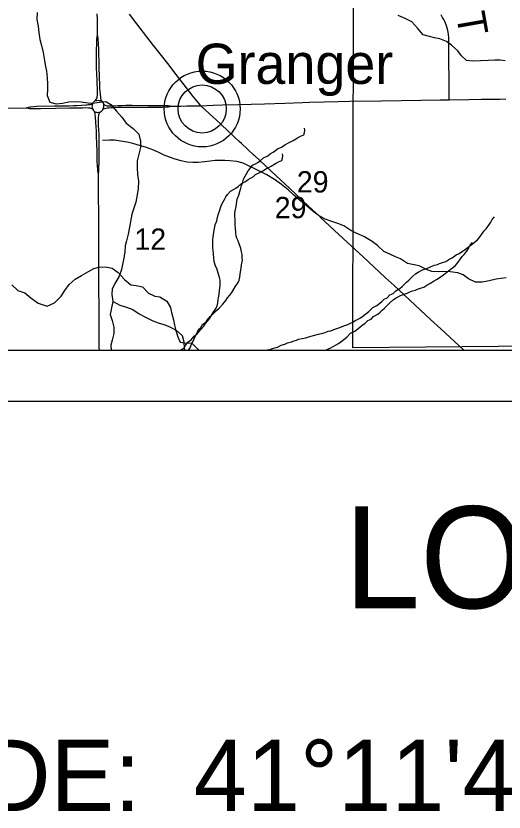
# Model space of a CAD drawing. Extents: x -21.1 to 50.3, y 0 to 22.1.
# Drawn here: x 3.783 to 4.74, y 13.194 to 14.756 of the extents above; entities that cross this region are included whole.
import ezdxf

# ---------------------------------------------------------------- set-up
doc = ezdxf.new("R2010")
doc.units = 0
for name, color, linetype in [('GM_X_County', 7, 'Continuous'), ('GM_X_County_Road', 7, 'Continuous'), ('GM_X_Minor_River', 7, 'Continuous'), ('GM_X_Section', 7, 'Continuous'), ('GM_X_Section_Text', 7, 'Continuous'), ('GM_X_State_Route', 7, 'Continuous'), ('GM_X_Township_Road', 7, 'Continuous'), ('GM_X_Township_Road_Text', 7, 'Continuous'), ('GM_X_Unincorporated', 7, 'Continuous'), ('GM_X_Unincorporated_Location', 7, 'Continuous'), ('GM_X_Unincorporated_Text', 7, 'Continuous'), ('SH_Cut_Line', 7, 'Continuous'), ('SH_Data', 7, 'Continuous'), ('SH_Text', 7, 'Continuous')]:
    doc.layers.add(name, color=color, linetype=linetype)

msp = doc.modelspace()

# ---------------------------------------------------------------- linework, layer by layer
at = {"layer": 'GM_X_County'}
msp.add_lwpolyline([(8.9, 14.7464), (8.9, 20.9), (2.1, 20.9), (2.1, 14.1), (8.8932, 14.1)], dxfattribs=at)
at = {"layer": 'GM_X_County_Road'}
for p, q in [((3.7589, 14.5751), (3.8038, 14.5755)), ((4.0861, 14.5789), (4.1062, 14.5792))]:
    msp.add_line(p, q, dxfattribs=at)
for points in [[(3.9394, 14.5898), (3.9417, 14.5904), (3.9443, 14.5906), (3.9471, 14.5904), (3.949, 14.59), (3.9504, 14.5895)], [(4.1062, 14.5792), (4.1182, 14.5794), (4.1457, 14.5799), (4.1702, 14.5808), (4.1881, 14.5814), (4.2189, 14.582), (4.2445, 14.5828), (4.2707, 14.5836), (4.3107, 14.585), (4.3451, 14.5861), (4.3589, 14.5865), (4.4151, 14.5883), (4.4373, 14.5888), (4.4992, 14.5897), (4.5771, 14.5909), (4.6148, 14.5914), (4.6325, 14.5916), (4.6711, 14.5921), (4.6961, 14.5924), (4.7047, 14.5925), (4.7321, 14.593), (4.7439, 14.5931)], [(3.8038, 14.5755), (3.8054, 14.5762), (3.8079, 14.5771), (3.8104, 14.5776), (3.8125, 14.5779), (3.8175, 14.5784), (3.8241, 14.5787), (3.858, 14.5793), (3.8876, 14.5798), (3.8961, 14.58), (3.9029, 14.5802), (3.9116, 14.5807), (3.9207, 14.5814), (3.9232, 14.5816), (3.9256, 14.582), (3.929, 14.5825), (3.9312, 14.583), (3.9337, 14.5839)], [(3.8038, 14.5755), (3.8069, 14.5749), (3.81, 14.5745), (3.8151, 14.5741), (3.8317, 14.5743), (3.8606, 14.5748), (3.8884, 14.5754), (3.9018, 14.5756), (3.91, 14.5759), (3.9147, 14.576), (3.9205, 14.5761), (3.9256, 14.576), (3.9281, 14.5758), (3.9301, 14.5753), (3.9317, 14.5747), (3.9337, 14.5736)], [(3.9337, 14.5839), (3.9344, 14.5853), (3.9355, 14.5869), (3.9367, 14.5882), (3.9379, 14.5892), (3.9394, 14.5898)], [(3.9504, 14.5895), (3.9519, 14.5887), (3.9529, 14.5879), (3.9538, 14.5869), (3.9545, 14.5856), (3.9551, 14.5841), (3.9554, 14.5826)], [(3.9544, 14.5736), (3.9593, 14.5748), (3.9626, 14.5754), (3.9656, 14.5758), (3.969, 14.5761), (3.9753, 14.5764), (3.9827, 14.5767), (3.9894, 14.5767), (4.0132, 14.5769), (4.0442, 14.577), (4.0703, 14.5773), (4.0787, 14.5774), (4.0818, 14.5777), (4.0837, 14.5781), (4.0851, 14.5784), (4.0861, 14.5789)], [(3.9554, 14.5826), (3.9568, 14.5816), (3.9584, 14.5808), (3.9602, 14.5801), (3.9617, 14.5798), (3.9645, 14.5794), (3.9678, 14.5793), (3.9732, 14.5794), (3.9784, 14.5797), (3.9833, 14.58), (3.9901, 14.5804), (3.9985, 14.5807), (4.0113, 14.5808), (4.0427, 14.5806), (4.0747, 14.5804), (4.0781, 14.5802), (4.0812, 14.58), (4.0829, 14.5798), (4.0847, 14.5794), (4.0861, 14.5789)], [(3.9337, 14.5736), (3.9344, 14.5718), (3.9353, 14.5706), (3.9363, 14.5695), (3.9374, 14.5686)], [(3.9374, 14.5686), (3.9385, 14.5679), (3.9397, 14.5673), (3.9414, 14.5669), (3.9432, 14.5668), (3.946, 14.5671), (3.9473, 14.5674), (3.9492, 14.568)], [(3.9492, 14.568), (3.9508, 14.569), (3.9525, 14.5705), (3.9537, 14.572), (3.9544, 14.5736)]]:
    msp.add_lwpolyline(points, dxfattribs=at)
at = {"layer": 'GM_X_Minor_River'}
for points in [[(3.825, 14.7628), (3.8239, 14.7491), (3.8269, 14.7362), (3.8281, 14.7233), (3.83, 14.71), (3.8335, 14.6978), (3.8369, 14.6845), (3.8388, 14.6723), (3.8407, 14.6598), (3.843, 14.6476), (3.8446, 14.6347), (3.845, 14.6221), (3.845, 14.6126), (3.8446, 14.5997), (3.8496, 14.5871), (3.8622, 14.5837), (3.8747, 14.5849), (3.8869, 14.5872), (3.8994, 14.5883), (3.9112, 14.5872), (3.9246, 14.5853), (3.9341, 14.5846), (3.9466, 14.5869), (3.9592, 14.5884)], [(4.7427, 14.6682), (4.7328, 14.669), (4.7226, 14.6691), (4.7093, 14.6684), (4.6789, 14.6671), (4.6668, 14.6683), (4.657, 14.6774), (4.6498, 14.6874), (4.6374, 14.6984), (4.6272, 14.7057), (4.6143, 14.7111), (4.6041, 14.7131), (4.5939, 14.7154), (4.5817, 14.7189), (4.5716, 14.7315), (4.5595, 14.7444), (4.5467, 14.7513), (4.533, 14.7567)], [(3.9592, 14.5884), (3.9691, 14.5823), (3.9801, 14.5694), (3.9908, 14.5573), (3.9996, 14.5459), (4.0133, 14.5352), (4.0243, 14.5239), (4.0278, 14.5102), (4.0274, 14.4976), (4.024, 14.4847), (4.021, 14.4717), (4.021, 14.4577), (4.0218, 14.4451), (4.0237, 14.4318), (4.0226, 14.4177), (4.0211, 14.4048), (4.0184, 14.3907), (4.0143, 14.3789), (4.0105, 14.3671), (4.006, 14.3413), (4.0033, 14.328), (3.9999, 14.3147), (3.9976, 14.3051), (3.9969, 14.293), (3.9946, 14.2808), (3.9927, 14.2713), (3.9905, 14.2584), (3.9859, 14.2454), (3.9783, 14.2329), (3.9719, 14.2207), (3.9711, 14.2093), (3.9735, 14.1956), (3.9704, 14.183), (3.9682, 14.1705), (3.9716, 14.1587), (3.9754, 14.1454), (3.9754, 14.1332), (3.9717, 14.1199), (3.969, 14.11), (3.9699, 14.1)], [(4.1219, 14.1), (4.1247, 14.1051), (4.1273, 14.1123), (4.1307, 14.1177), (4.1325, 14.1226), (4.1344, 14.1268), (4.1377, 14.1329), (4.1414, 14.1409), (4.1456, 14.1444), (4.1493, 14.1509), (4.1561, 14.1555), (4.1591, 14.1597), (4.1639, 14.1665), (4.1703, 14.1712), (4.1763, 14.178), (4.1819, 14.1826), (4.1887, 14.1907), (4.1947, 14.1979), (4.1984, 14.2029), (4.2025, 14.2083), (4.2066, 14.2136), (4.2133, 14.2243), (4.2167, 14.2289), (4.2193, 14.2331), (4.2212, 14.2376), (4.2222, 14.2437), (4.2229, 14.2494), (4.2236, 14.2536), (4.2251, 14.2604), (4.2258, 14.2677), (4.2272, 14.2768), (4.2271, 14.2817), (4.2267, 14.2878), (4.2255, 14.2931), (4.2239, 14.2999), (4.2204, 14.3109), (4.2181, 14.3158), (4.2165, 14.3199), (4.2153, 14.3248), (4.2145, 14.3313), (4.2137, 14.3396), (4.2132, 14.3461), (4.2128, 14.3514), (4.2126, 14.3681), (4.213, 14.373), (4.2148, 14.3821), (4.2169, 14.3966), (4.2206, 14.4046), (4.222, 14.4118), (4.2239, 14.4183), (4.2257, 14.4236), (4.2272, 14.4282), (4.2297, 14.4358), (4.2327, 14.4419), (4.2353, 14.4461), (4.2383, 14.4518), (4.2417, 14.456), (4.2473, 14.4629), (4.2529, 14.466), (4.2575, 14.4687), (4.2623, 14.4717), (4.2687, 14.4775), (4.277, 14.4817), (4.2819, 14.4856), (4.2876, 14.489), (4.2921, 14.4917), (4.2962, 14.4952), (4.3038, 14.4987), (4.3105, 14.5029), (4.3177, 14.5071), (4.3218, 14.5091), (4.3267, 14.5118), (4.3354, 14.5168), (4.3414, 14.5203), (4.3478, 14.523), (4.3493, 14.5275), (4.3497, 14.5317), (4.3492, 14.5359)], [(4.7445, 14.2421), (4.735, 14.2411), (4.7251, 14.2392), (4.711, 14.2363), (4.6973, 14.2337), (4.6844, 14.2338), (4.6708, 14.2403), (4.6599, 14.248), (4.65, 14.2518), (4.6345, 14.2538), (4.6223, 14.2543), (4.6117, 14.254), (4.5988, 14.2544), (4.5882, 14.2587), (4.5738, 14.2656), (4.564, 14.2679), (4.5511, 14.2703), (4.5375, 14.2791), (4.5277, 14.2833), (4.5152, 14.2895), (4.5046, 14.2941), (4.4925, 14.3055), (4.4816, 14.3136), (4.4653, 14.3231), (4.4502, 14.3301), (4.44, 14.3351), (4.4264, 14.3439), (4.4142, 14.3485), (4.4044, 14.352), (4.3896, 14.3574), (4.3756, 14.3654), (4.3655, 14.3731), (4.3519, 14.3845), (4.3379, 14.396), (4.3277, 14.4052), (4.3172, 14.4151), (4.3039, 14.4254), (4.2903, 14.435), (4.2752, 14.4442), (4.262, 14.4507), (4.2491, 14.4576), (4.2393, 14.4622), (4.2287, 14.4672), (4.2162, 14.4707), (4.2026, 14.472), (4.1931, 14.4724), (4.1832, 14.4725), (4.1737, 14.4721), (4.1638, 14.4711), (4.1532, 14.4696), (4.1407, 14.4685), (4.13, 14.4682), (4.1183, 14.4691), (4.1073, 14.4714), (4.0952, 14.4749), (4.0846, 14.4791), (4.074, 14.483), (4.0634, 14.488), (4.0517, 14.4934), (4.0373, 14.4984), (4.0255, 14.5019), (4.0127, 14.5054), (4.0013, 14.5085), (3.9884, 14.5105), (3.9766, 14.512), (3.9664, 14.5121), (3.9531, 14.5118)], [(4.1058, 14.1), (4.106, 14.1003), (4.1128, 14.1049), (4.1158, 14.1091), (4.1206, 14.116), (4.127, 14.1206), (4.133, 14.1275), (4.1386, 14.1321), (4.1454, 14.1402), (4.1514, 14.1474), (4.1551, 14.1524), (4.1592, 14.1577), (4.1633, 14.1631), (4.17, 14.1738), (4.1734, 14.1784), (4.176, 14.1825), (4.1779, 14.1871), (4.1789, 14.1932), (4.1796, 14.1989), (4.1804, 14.2031), (4.1818, 14.2099), (4.1825, 14.2171), (4.1839, 14.2263), (4.1839, 14.2312), (4.1834, 14.2373), (4.1822, 14.2426), (4.1806, 14.2494), (4.1771, 14.2603), (4.1748, 14.2653), (4.1732, 14.2694), (4.1721, 14.2743), (4.1712, 14.2808), (4.1704, 14.2891), (4.1699, 14.2956), (4.1695, 14.3009), (4.1693, 14.3176), (4.1697, 14.3225), (4.1715, 14.3316), (4.1736, 14.3461), (4.1773, 14.3541), (4.1787, 14.3613), (4.1806, 14.3677), (4.1824, 14.3731), (4.1839, 14.3776), (4.1865, 14.3853), (4.1894, 14.3914), (4.192, 14.3956), (4.195, 14.4013), (4.1984, 14.4055), (4.204, 14.4124), (4.2096, 14.4154), (4.2142, 14.4181), (4.2191, 14.4212), (4.2254, 14.427), (4.2337, 14.4312), (4.2386, 14.4351), (4.2443, 14.4385), (4.2488, 14.4412), (4.2529, 14.4447), (4.2605, 14.4482), (4.2672, 14.4524), (4.2744, 14.4566), (4.2786, 14.4586), (4.2835, 14.4613), (4.2921, 14.4663), (4.2981, 14.4697), (4.3046, 14.4725), (4.306, 14.477), (4.3064, 14.4812), (4.3059, 14.4854)], [(4.549, 14.2334), (4.5535, 14.2376), (4.5606, 14.2445), (4.5666, 14.2499), (4.5719, 14.2534), (4.5806, 14.258), (4.5866, 14.2599), (4.5934, 14.2627), (4.5976, 14.2646), (4.6043, 14.2673), (4.6096, 14.2685), (4.6138, 14.2704), (4.6217, 14.2728), (4.6263, 14.2743), (4.6342, 14.2793), (4.6383, 14.2813), (4.6466, 14.287), (4.6511, 14.2894), (4.6583, 14.294), (4.665, 14.2982), (4.6782, 14.309), (4.6823, 14.3124), (4.6883, 14.317), (4.6936, 14.3235), (4.6984, 14.3296), (4.7014, 14.3342), (4.7052, 14.3384), (4.7085, 14.3426), (4.7119, 14.3472), (4.7145, 14.3514), (4.7171, 14.3567), (4.7216, 14.3617)], [(4.5057, 14.1829), (4.5102, 14.1871), (4.5173, 14.194), (4.5233, 14.1994), (4.5286, 14.2028), (4.5373, 14.2075), (4.5433, 14.2094), (4.5501, 14.2121), (4.5543, 14.2141), (4.5611, 14.2168), (4.5664, 14.218), (4.5705, 14.2199), (4.5784, 14.2223), (4.583, 14.2238), (4.5909, 14.2288), (4.595, 14.2308), (4.6033, 14.2365), (4.6078, 14.2388), (4.615, 14.2435), (4.6218, 14.2477), (4.6349, 14.2584), (4.639, 14.2619), (4.6451, 14.2665), (4.6503, 14.273), (4.6552, 14.2791), (4.6581, 14.2837), (4.6619, 14.2879), (4.6653, 14.2921), (4.6686, 14.2967), (4.6712, 14.3009), (4.6738, 14.3062), (4.6783, 14.3112)], [(3.7752, 14.2281), (3.7872, 14.2173), (3.8004, 14.2129), (3.8124, 14.2028), (3.8271, 14.1923), (3.8445, 14.1864), (3.859, 14.193), (3.8717, 14.2061), (3.8788, 14.2174), (3.8873, 14.229), (3.8992, 14.2395), (3.9119, 14.2465), (3.9257, 14.2547), (3.936, 14.2602), (3.9459, 14.2631), (3.9589, 14.264), (3.9717, 14.2608), (3.9837, 14.2523), (3.9964, 14.2388), (4.0084, 14.2283), (4.0191, 14.2274), (4.0315, 14.2246), (4.0431, 14.2119), (4.0556, 14.206), (4.0654, 14.2047), (4.079, 14.1965), (4.086, 14.1839), (4.0881, 14.1743), (4.0921, 14.1595), (4.0942, 14.1495), (4.0967, 14.1385), (4.1007, 14.1263), (4.1055, 14.1159), (4.118, 14.1142), (4.1275, 14.1145), (4.1398, 14.1021), (4.1409, 14.1)], [(4.2701, 14.1), (4.2756, 14.1008), (4.2813, 14.1012), (4.2862, 14.1032), (4.2964, 14.1063), (4.3036, 14.1101), (4.3104, 14.1117), (4.3156, 14.1144), (4.3239, 14.1168), (4.3289, 14.1187), (4.3334, 14.1199), (4.3375, 14.1215), (4.3443, 14.1234), (4.3515, 14.1246), (4.3614, 14.1274), (4.3666, 14.1289), (4.3765, 14.1317), (4.3852, 14.1336), (4.3897, 14.1352), (4.3954, 14.1372), (4.4007, 14.1383), (4.4052, 14.1399), (4.4108, 14.1422), (4.4165, 14.1438), (4.4214, 14.1457), (4.4263, 14.1481), (4.4343, 14.1508), (4.4392, 14.1531), (4.4437, 14.1554), (4.4486, 14.1581), (4.4531, 14.1604), (4.4588, 14.1635), (4.4633, 14.167), (4.4693, 14.1716), (4.4753, 14.1762), (4.4828, 14.1839), (4.4911, 14.1881), (4.4967, 14.1923), (4.5009, 14.1958), (4.5054, 14.2), (4.511, 14.2031), (4.5167, 14.2088), (4.5231, 14.2115), (4.5279, 14.2169), (4.5359, 14.2212), (4.5407, 14.225), (4.5445, 14.2292), (4.549, 14.2334)], [(3.9734, 14.1958), (3.9742, 14.196), (3.9868, 14.1888), (4.0001, 14.1846), (4.0123, 14.1797), (4.0249, 14.1717), (4.0374, 14.1649), (4.0515, 14.158), (4.0618, 14.1539), (4.0732, 14.1508), (4.085, 14.1459), (4.098, 14.1391), (4.1094, 14.1292), (4.1124, 14.1167), (4.1132, 14.1041), (4.1146, 14.1)], [(4.3902, 14.1), (4.391, 14.1003), (4.3959, 14.1026), (4.4004, 14.1049), (4.4053, 14.1076), (4.4098, 14.1099), (4.4155, 14.113), (4.42, 14.1165), (4.426, 14.1211), (4.432, 14.1257), (4.4395, 14.1333), (4.4478, 14.1376), (4.4534, 14.1418), (4.4576, 14.1453), (4.4621, 14.1495), (4.4677, 14.1526), (4.4734, 14.1583), (4.4798, 14.161), (4.4846, 14.1664), (4.4926, 14.1706), (4.4974, 14.1745), (4.5012, 14.1787), (4.5057, 14.1829)]]:
    msp.add_lwpolyline(points, dxfattribs=at)
at = {"layer": 'GM_X_Section'}
msp.add_lwpolyline([(4.4455, 15.102), (5.4459, 15.1208), (5.4434, 14.1141), (4.4439, 14.1048)], close=True, dxfattribs=at)
at = {"layer": 'GM_X_State_Route'}
msp.add_line((3.9452, 14.4211), (3.9449, 14.446), dxfattribs=at)
for points in [[(2.1, 17.7402), (2.1, 14.1), (6.5099, 14.1), (6.5113, 14.2435), (6.5111, 14.2942), (6.513, 14.4147), (6.5128, 14.6032), (6.5142, 14.9441)], [(3.9432, 14.7179), (3.9429, 14.7491), (3.9426, 14.7601)], [(3.9394, 14.5898), (3.9406, 14.5918), (3.9415, 14.5934), (3.9423, 14.5952), (3.9428, 14.5974), (3.9431, 14.6004), (3.9432, 14.6044), (3.9432, 14.6082), (3.9424, 14.6285), (3.9418, 14.6429), (3.9415, 14.6533), (3.9414, 14.6672), (3.9415, 14.6878), (3.9416, 14.7024), (3.9419, 14.707), (3.9421, 14.7105), (3.9424, 14.7135), (3.9428, 14.716), (3.9432, 14.7179)], [(3.9504, 14.5895), (3.9494, 14.5968), (3.9488, 14.6022), (3.9483, 14.6083), (3.9479, 14.613), (3.9475, 14.6196), (3.9468, 14.6375), (3.9463, 14.655), (3.9455, 14.6926), (3.9453, 14.699), (3.9449, 14.7045), (3.9446, 14.7087), (3.9442, 14.7121), (3.9439, 14.7145), (3.9436, 14.7163), (3.9432, 14.7179)], [(3.9337, 14.5736), (3.9332, 14.5755), (3.9331, 14.5772), (3.933, 14.5793), (3.9331, 14.5809), (3.9333, 14.5825), (3.9337, 14.5839)], [(3.9337, 14.5839), (3.9344, 14.5853), (3.9355, 14.5869), (3.9367, 14.5882), (3.9379, 14.5892), (3.9394, 14.5898)], [(3.9554, 14.5826), (3.9551, 14.5841), (3.9545, 14.5856), (3.9538, 14.5869), (3.9529, 14.5879), (3.9519, 14.5887), (3.9504, 14.5895)], [(3.9544, 14.5736), (3.9551, 14.576), (3.9556, 14.5779), (3.9557, 14.5795), (3.9556, 14.581), (3.9554, 14.5826)], [(3.9374, 14.5686), (3.9363, 14.5695), (3.9353, 14.5706), (3.9344, 14.5718), (3.9337, 14.5736)], [(3.9449, 14.446), (3.9446, 14.4473), (3.9444, 14.4487), (3.944, 14.4514), (3.9436, 14.4563), (3.9432, 14.4601), (3.943, 14.4642), (3.9428, 14.4682), (3.9422, 14.4912), (3.9414, 14.5193), (3.941, 14.5307), (3.9406, 14.5386), (3.9401, 14.5468), (3.9392, 14.5579), (3.9388, 14.5617), (3.9384, 14.5641), (3.9379, 14.5665), (3.9374, 14.5686)], [(3.9449, 14.446), (3.9453, 14.4479), (3.9456, 14.4503), (3.9459, 14.4531), (3.9461, 14.4574), (3.9462, 14.4682), (3.9464, 14.4843), (3.9465, 14.4999), (3.9464, 14.5087), (3.9463, 14.5192), (3.9462, 14.5252), (3.9459, 14.5306), (3.9454, 14.5427), (3.9451, 14.5487), (3.945, 14.5519), (3.945, 14.5546), (3.9452, 14.5575), (3.9455, 14.5602), (3.9458, 14.5624), (3.9464, 14.5643), (3.947, 14.5655), (3.948, 14.5668), (3.9492, 14.568)], [(3.9492, 14.568), (3.9508, 14.569), (3.9525, 14.5705), (3.9537, 14.572), (3.9544, 14.5736)], [(3.9468, 14.1), (3.9467, 14.105), (3.9464, 14.1741), (3.9461, 14.2308), (3.9459, 14.2644), (3.9456, 14.3081), (3.9457, 14.336), (3.9456, 14.3635), (3.9454, 14.4071), (3.9452, 14.4211)]]:
    msp.add_lwpolyline(points, dxfattribs=at)
at = {"layer": 'GM_X_Township_Road'}
for points in [[(4.1457, 14.5799), (4.1409, 14.5853), (4.131, 14.5977), (4.0907, 14.6497), (4.0834, 14.6593), (4.0635, 14.6851), (4.0533, 14.6981), (4.0204, 14.7408), (4.0058, 14.7596)], [(4.6325, 14.5916), (4.6321, 14.7073), (4.6319, 14.7128), (4.6312, 14.7199), (4.6306, 14.7239), (4.6299, 14.7276), (4.6282, 14.7343), (4.6267, 14.7385), (4.624, 14.7452), (4.622, 14.7492), (4.6198, 14.7531), (4.6169, 14.7582)], [(4.6616, 14.1), (4.6165, 14.1419), (4.5962, 14.1607), (4.5762, 14.1792), (4.5249, 14.2268), (4.5074, 14.2431), (4.4639, 14.2835), (4.4251, 14.3194), (4.3807, 14.3606), (4.3802, 14.3612), (4.3569, 14.383), (4.3202, 14.4173), (4.2748, 14.4598), (4.272, 14.4624), (4.2507, 14.4822), (4.2504, 14.4823), (4.2255, 14.5055), (4.2209, 14.5098), (4.2123, 14.5178), (4.1856, 14.5427), (4.1757, 14.5521), (4.1698, 14.5576), (4.1457, 14.5799)]]:
    msp.add_lwpolyline(points, dxfattribs=at)
at = {"layer": 'GM_X_Unincorporated'}
for radius in [0.0744, 0.0472]:
    msp.add_circle((4.1484, 14.5735), radius, dxfattribs=at)
at = {"layer": 'GM_X_Unincorporated_Location'}
msp.add_line((4.1484, 14.5735), (4.1484, 14.5735), dxfattribs=at)
at = {"layer": 'SH_Cut_Line'}
msp.add_lwpolyline([(6.5295, 20.9), (2.1, 20.9), (2.1, 14.1), (6.5099, 14.1), (6.5113, 14.2435), (6.5111, 14.2942), (6.513, 14.4147), (6.5128, 14.6032), (6.5142, 14.9441), (6.5146, 15.0349), (6.514, 15.0936), (6.5146, 15.3031), (6.5159, 15.4923), (6.5198, 16.0826), (6.5212, 16.2452), (6.5232, 16.4681), (6.5222, 16.8567), (6.5201, 17.6965), (6.5205, 17.7208), (6.522, 17.8104), (6.5223, 18.3569), (6.5225, 18.9778), (6.5227, 19.3467), (6.5298, 20.3986)], close=True, dxfattribs=at)
at = {"layer": 'SH_Data'}
msp.add_line((2, 14), (9, 14), dxfattribs=at)

# ---------------------------------------------------------------- texts
at = {"layer": 'GM_X_Section_Text'}
for s, p in [('29', (4.334, 14.4096)), ('29', (4.2907, 14.3591)), ('12', (4.0155, 14.2971))]:
    msp.add_text(s, height=0.04186, rotation=0, dxfattribs=at).set_placement(p)
at = {"layer": 'GM_X_Township_Road_Text'}
msp.add_text('T', height=0.0568, rotation=280.0408, dxfattribs=at).set_placement((4.6458, 14.7591))
at = {"layer": 'GM_X_Unincorporated_Text'}
msp.add_text('Granger', height=0.07898, rotation=0, dxfattribs=at).set_placement((4.1356, 14.6226))
at = {"layer": 'SH_Text'}
for s, height, p in [('LOCATION MAP', 0.2, (4.4269, 13.5938)), ('LATITUDE:  41°11\'46" N     LONGITUDE:  81°42\'20" W', 0.14, (3.071, 13.1959))]:
    msp.add_text(s, height=height, dxfattribs=at).set_placement(p)

doc.saveas('drawing.dxf')
